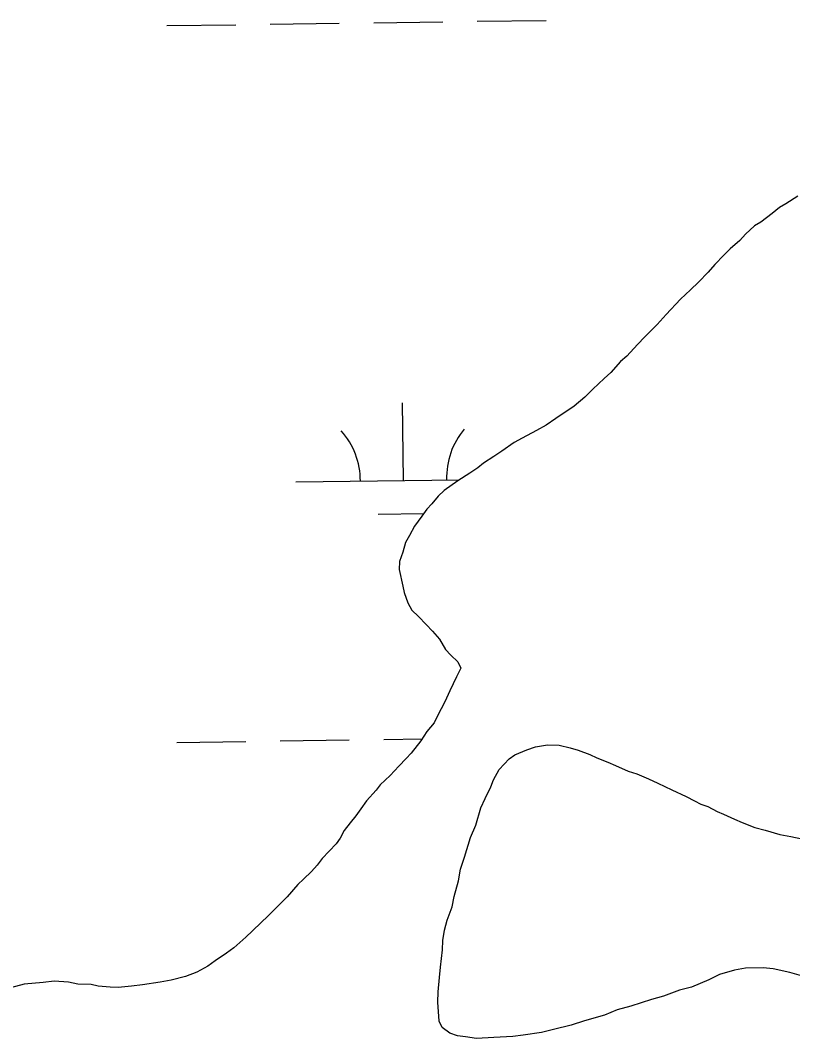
# Model space of a CAD drawing. Extents: x 3767014 to 3805179, y 361544 to 387384.
# Drawn here: x 3782187.7 to 3782546, y 375734.4 to 376207 of the extents above; entities that cross this region are included whole.
import ezdxf

# ---------------------------------------------------------------- set-up
doc = ezdxf.new("R2010")
doc.units = 0
doc.layers.add('V-TOPO-SHOR', color=7, linetype='Continuous')
doc.layers.add('V-WETL-SWMP', color=7, linetype='Continuous')

msp = doc.modelspace()

# ---------------------------------------------------------------- linework, layer by layer
at = {"layer": 'V-TOPO-SHOR'}
for points in [[(3782548.5, 376125.422), (3782542.905, 376121.898), (3782539.923, 376120.139), (3782536.548, 376117.29), (3782531.309, 376113.388), (3782528.329, 376111.631), (3782524.19, 376107.701), (3782521.548, 376104.834), (3782517.045, 376100.914), (3782514.034, 376098.055), (3782509.889, 376093.758), (3782506.86, 376090.166), (3782502.336, 376085.511), (3782498.576, 376081.939), (3782494.062, 376077.653)], [(3782494.062, 376077.653), (3782487.273, 376070.489), (3782483.116, 376065.826), (3782477.465, 376060.099), (3782474.069, 376056.517), (3782469.162, 376051.139), (3782466.162, 376048.647), (3782461.63, 376043.627), (3782458.619, 376040.768), (3782453.354, 376035.767), (3782449.594, 376032.193), (3782444.711, 376027.917), (3782436.126, 376022.267), (3782431.641, 376019.078), (3782427.174, 376016.627), (3782420.479, 376013.129), (3782416.756, 376011.023), (3782411.153, 376007.13), (3782407.419, 376004.658), (3782402.568, 376001.48), (3782399.944, 375999.345), (3782396.211, 375996.874), (3782390.616, 375993.349), (3782384.259, 375988.741), (3782381.627, 375986.24), (3782378.598, 375982.648), (3782376.333, 375980.137), (3782374.047, 375976.895), (3782370.625, 375972.212), (3782368.311, 375967.87), (3782366.392, 375964.616), (3782365.177, 375960.243), (3782363.598, 375955.881), (3782363.504, 375952.215), (3782365.138, 375944.465), (3782365.798, 375941.512), (3782367.508, 375936.699), (3782369.257, 375933.351), (3782372.483, 375930.332), (3782376.054, 375926.572), (3782378.911, 375923.561), (3782382.118, 375919.809), (3782384.928, 375914.968), (3782387.431, 375912.334), (3782390.654, 375909.315), (3782392.045, 375906.346), (3782390.11, 375902.358), (3782387.007, 375895.833), (3782384.672, 375890.756), (3782381.203, 375884.24), (3782379.651, 375880.977), (3782376.247, 375877.029), (3782373.568, 375872.693), (3782369.015, 375866.94), (3782366.748, 375864.429), (3782363.355, 375860.847), (3782359.207, 375856.551), (3782354.694, 375852.264), (3782352.795, 375849.743), (3782348.263, 375844.724), (3782345.601, 375841.121), (3782343.317, 375837.879), (3782340.665, 375834.643), (3782338.002, 375831.043), (3782336.075, 375827.424), (3782334.175, 375824.903), (3782327.762, 375818.097), (3782325.477, 375814.853), (3782322.835, 375811.986), (3782319.073, 375808.413), (3782316.439, 375805.912), (3782311.522, 375800.167), (3782307.385, 375796.237), (3782302.486, 375791.226), (3782299.475, 375788.369), (3782295.338, 375784.439), (3782292.33, 375781.58), (3782286.698, 375776.589), (3782283.329, 375774.106), (3782278.103, 375770.572), (3782274.736, 375768.089), (3782269.525, 375765.288), (3782264.336, 375763.219), (3782257.688, 375761.554), (3782252.525, 375760.588), (3782244.419, 375759.328), (3782239.268, 375758.726), (3782233.016, 375758.155), (3782229.348, 375758.249), (3782223.857, 375758.757), (3782220.574, 375759.576), (3782214.34, 375759.736), (3782209.959, 375760.581), (3782203.369, 375761.118), (3782198.216, 375760.518), (3782189.387, 375759.643), (3782183.104, 375757.97)], [(3782550.196, 375763.569), (3782544.734, 375765.177), (3782537.07, 375766.842), (3782532.313, 375767.332), (3782524.235, 375767.174), (3782519.074, 375766.205), (3782512.05, 375764.184), (3782507.216, 375761.741), (3782499.055, 375758.28), (3782493.515, 375756.954), (3782486.108, 375754.21), (3782480.56, 375752.518), (3782470.94, 375749.463), (3782464.659, 375747.79), (3782458.726, 375745.373), (3782449.481, 375742.676), (3782443.192, 375740.636), (3782435.067, 375738.643), (3782429.53, 375737.318), (3782421.057, 375736.069), (3782416.271, 375735.459), (3782407.45, 375734.951), (3782399.365, 375734.424), (3782394.251, 375735.291), (3782390.593, 375735.752), (3782386.954, 375736.945), (3782383.353, 375739.608), (3782381.961, 375742.58), (3782381.455, 375751.398), (3782381.578, 375756.166), (3782382.114, 375762.756), (3782382.604, 375767.516), (3782383.544, 375775.563), (3782383.656, 375779.964), (3782384.513, 375784.711), (3782385.735, 375789.45), (3782388.097, 375795.629), (3782388.953, 375800.376), (3782390.976, 375807.665), (3782391.85, 375813.145), (3782393.825, 375818.599), (3782396.628, 375827.701), (3782398.98, 375833.511), (3782401.388, 375841.523), (3782403.334, 375845.875), (3782406.041, 375851.31), (3782407.227, 375854.583), (3782409.918, 375859.283), (3782414.448, 375864.302), (3782417.063, 375866.072), (3782422.63, 375868.497), (3782426.701, 375869.859), (3782432.231, 375870.817), (3782437.732, 375870.676), (3782442.835, 375869.445), (3782446.475, 375868.251), (3782451.929, 375866.275), (3782455.191, 375864.722), (3782460.278, 375862.756), (3782463.907, 375861.196), (3782469.707, 375858.478), (3782473.713, 375857.274), (3782479.159, 375854.933), (3782483.511, 375852.985), (3782490.036, 375849.882), (3782496.561, 375846.78), (3782500.548, 375844.84), (3782503.444, 375843.298), (3782506.717, 375842.114), (3782511.06, 375839.8), (3782513.965, 375838.625), (3782519.042, 375836.294), (3782522.673, 375834.731), (3782528.483, 375832.38), (3782533.222, 375831.158), (3782540.14, 375829.144), (3782545.256, 375828.278), (3782553.286, 375826.605)]]:
    msp.add_lwpolyline(points, dxfattribs=at)
at = {"layer": 'V-WETL-SWMP'}
for p, q in [((3782255.668, 376204.554), (3782287.665, 376204.998)), ((3782303.664, 376205.221), (3782335.661, 376205.665)), ((3782351.659, 376205.887), (3782383.656, 376206.332)), ((3782399.654, 376206.554), (3782431.651, 376206.999)), ((3782365.455, 375993.455), (3782364.955, 376029.451)), ((3782315.46, 375992.76), (3782391.356, 375993.814)), ((3782353.671, 375977.858), (3782374.934, 375978.154)), ((3782260.289, 375871.911), (3782292.286, 375872.356)), ((3782308.285, 375872.578), (3782340.281, 375873.022)), ((3782356.28, 375873.245), (3782374.06, 375873.491))]:
    msp.add_line(p, q, dxfattribs=at)
for points in [[(3782548.499, 376125.423), (3782542.904, 376121.897), (3782539.923, 376120.139), (3782536.547, 376117.29), (3782531.309, 376113.389), (3782528.329, 376111.631), (3782524.191, 376107.701), (3782521.549, 376104.833), (3782517.044, 376100.913), (3782514.035, 376098.055), (3782509.888, 376093.758), (3782506.86, 376090.166), (3782502.337, 376085.512), (3782498.576, 376081.94), (3782494.062, 376077.652), (3782487.273, 376070.488), (3782483.116, 376065.825), (3782477.465, 376060.099), (3782474.07, 376056.517), (3782469.162, 376051.139), (3782466.162, 376048.648)], [(3782466.162, 376048.648), (3782461.629, 376043.627), (3782458.62, 376040.769), (3782453.354, 376035.767), (3782449.593, 376032.194), (3782444.712, 376027.917), (3782436.127, 376022.266), (3782431.642, 376019.079), (3782427.175, 376016.626), (3782420.48, 376013.128), (3782416.757, 376011.023), (3782411.152, 376007.13), (3782407.419, 376004.658), (3782402.567, 376001.48), (3782399.944, 375999.346), (3782396.211, 375996.873), (3782390.616, 375993.348), (3782384.259, 375988.741), (3782381.626, 375986.24), (3782378.598, 375982.649), (3782376.332, 375980.138), (3782374.047, 375976.895), (3782370.624, 375972.212), (3782368.31, 375967.869), (3782366.392, 375964.615), (3782365.178, 375960.243), (3782363.598, 375955.881), (3782363.504, 375952.214), (3782365.139, 375944.466), (3782365.797, 375941.513), (3782367.508, 375936.699), (3782369.257, 375933.351), (3782372.482, 375930.333), (3782376.054, 375926.571), (3782378.912, 375923.562), (3782382.118, 375919.81), (3782384.929, 375914.968), (3782387.43, 375912.335), (3782390.655, 375909.316), (3782392.046, 375906.345), (3782390.109, 375902.358), (3782387.006, 375895.833), (3782384.673, 375890.756), (3782381.203, 375884.24), (3782379.651, 375880.977), (3782376.247, 375877.029), (3782373.567, 375872.694), (3782369.016, 375866.94), (3782366.749, 375864.43), (3782363.355, 375860.848), (3782359.208, 375856.551), (3782354.694, 375852.264), (3782352.795, 375849.744), (3782348.262, 375844.723), (3782345.601, 375841.122), (3782343.316, 375837.879), (3782340.664, 375834.644), (3782338.002, 375831.043), (3782336.075, 375827.424), (3782334.175, 375824.904), (3782327.762, 375818.097), (3782325.477, 375814.853), (3782322.834, 375811.986), (3782319.073, 375808.413), (3782316.44, 375805.912), (3782311.522, 375800.167), (3782307.384, 375796.237), (3782302.485, 375791.226), (3782299.476, 375788.368), (3782295.338, 375784.438), (3782292.329, 375781.58), (3782286.697, 375776.588), (3782283.33, 375774.106), (3782278.102, 375770.571), (3782274.736, 375768.089), (3782269.526, 375765.287), (3782264.336, 375763.219), (3782257.688, 375761.555), (3782252.526, 375760.587), (3782244.42, 375759.328), (3782239.268, 375758.727), (3782233.015, 375758.154), (3782229.348, 375758.248), (3782223.857, 375758.756), (3782220.575, 375759.575), (3782214.341, 375759.735), (3782209.96, 375760.582), (3782203.369, 375761.118), (3782198.216, 375760.517), (3782189.387, 375759.643), (3782183.105, 375757.97)], [(3782550.196, 375763.569), (3782544.733, 375765.178), (3782537.07, 375766.843), (3782532.313, 375767.332), (3782524.236, 375767.173), (3782519.074, 375766.205), (3782512.05, 375764.184), (3782507.216, 375761.74), (3782499.055, 375758.28), (3782493.516, 375756.955), (3782486.107, 375754.21), (3782480.559, 375752.518), (3782470.94, 375749.463), (3782464.659, 375747.79), (3782458.725, 375745.374), (3782449.482, 375742.676), (3782443.192, 375740.637), (3782435.067, 375738.644), (3782429.529, 375737.319), (3782421.057, 375736.069), (3782416.271, 375735.458), (3782407.451, 375734.951), (3782399.365, 375734.425), (3782394.25, 375735.291), (3782390.593, 375735.752), (3782386.954, 375736.946), (3782383.353, 375739.608), (3782381.961, 375742.579), (3782381.455, 375751.399), (3782381.577, 375756.166), (3782382.114, 375762.757), (3782382.603, 375767.515), (3782383.544, 375775.563), (3782383.657, 375779.964), (3782384.513, 375784.712), (3782385.736, 375789.451), (3782388.097, 375795.628), (3782388.953, 375800.377), (3782390.975, 375807.664), (3782391.85, 375813.145), (3782393.825, 375818.599), (3782396.628, 375827.7), (3782398.979, 375833.511), (3782401.387, 375841.522), (3782403.334, 375845.875), (3782406.042, 375851.31), (3782407.227, 375854.582), (3782409.917, 375859.283), (3782414.449, 375864.303), (3782417.063, 375866.071), (3782422.63, 375868.496), (3782426.701, 375869.859), (3782432.23, 375870.818), (3782437.731, 375870.676), (3782442.836, 375869.444), (3782446.475, 375868.25), (3782451.929, 375866.274), (3782455.191, 375864.723), (3782460.278, 375862.757), (3782463.907, 375861.196), (3782469.708, 375858.478), (3782473.714, 375857.274), (3782479.158, 375854.932), (3782483.511, 375852.986), (3782490.036, 375849.882), (3782496.561, 375846.779), (3782500.548, 375844.841), (3782503.444, 375843.299), (3782506.716, 375842.114), (3782511.06, 375839.801), (3782513.965, 375838.625), (3782519.042, 375836.293), (3782522.672, 375834.731), (3782528.482, 375832.38), (3782533.221, 375831.158), (3782540.141, 375829.145), (3782545.256, 375828.279), (3782553.286, 375826.605)]]:
    msp.add_lwpolyline(points, dxfattribs=at)
for centre, start, end in [((3782310.211, 375993.162), 0.02404, 41.5677), ((3782420.686, 375994.697), 140.02403, 181.56769)]:
    msp.add_arc(centre, 35.246, start, end, dxfattribs=at)

doc.saveas('drawing.dxf')
